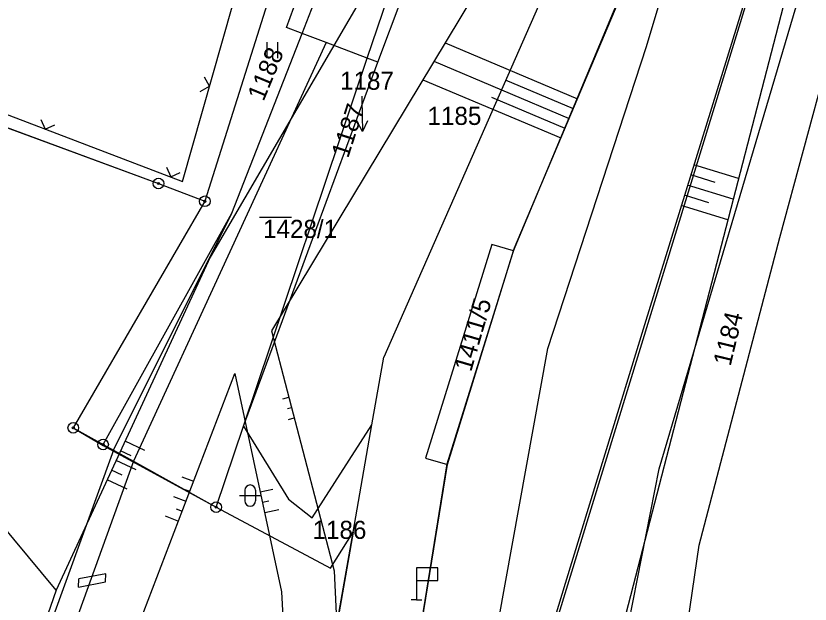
# Model space of a CAD drawing. Extents: x -469926 to -462499, y -1098642 to -1092733.
# Drawn here: x -466093.8 to -466019.2, y -1094043.4 to -1093988.2 of the extents above; entities that cross this region are included whole.
import ezdxf

# ---------------------------------------------------------------- set-up
doc = ezdxf.new("R2010")
doc.units = 0
for name, color, linetype in [('Vrstva 1', 7, 'Continuous'), ('Vrstva 10', 7, 'Continuous'), ('Vrstva 16', 7, 'Continuous'), ('Vrstva 17', 7, 'Continuous'), ('Vrstva 21', 7, 'Continuous'), ('Vrstva 24', 7, 'Continuous'), ('Vrstva 25', 7, 'Continuous'), ('Vrstva 4', 7, 'Continuous'), ('Vrstva 42', 7, 'Continuous'), ('Vrstva 48', 7, 'Continuous'), ('Vrstva 50', 7, 'Continuous'), ('Vrstva 9', 7, 'Continuous')]:
    doc.layers.add(name, color=color, linetype=linetype)

msp = doc.modelspace()

# ---------------------------------------------------------------- linework, layer by layer
at = {"layer": 'Vrstva 1'}
for p, q in [((-466039.61, -1093975.54), (-466059.25, -1094020.18)), ((-466067.27, -1093977.66), (-466076.05, -1094005.56)), ((-466068.4, -1093989.25), (-466064.23, -1093977.98)), ((-466066.93, -1093989.81), (-466062.5, -1093978.45)), ((-466060.8, -1093992.12), (-466056.45, -1093979.19)), ((-466059.8, -1093992.5), (-466055.05, -1093979.8)), ((-466033.4, -1094030.68), (-466018.32, -1093979.76)), ((-466066.93, -1093989.81), (-466068.4, -1093989.25)), ((-466073.51, -1094006.68), (-466066.93, -1093989.81)), ((-466064.66, -1093990.66), (-466066.93, -1093989.81)), ((-466060.8, -1093992.12), (-466064.66, -1093990.66)), ((-466072.43, -1094026.67), (-466060.8, -1093992.12)), ((-466072.43, -1094026.67), (-466059.8, -1093992.5)), ((-466059.8, -1093992.5), (-466060.8, -1093992.12)), ((-466022.08, -1094008.97), (-466017.63, -1093992.55)), ((-466104.47, -1093995.01), (-466080.4, -1094003.89)), ((-466080.4, -1094003.89), (-466076.05, -1094005.56)), ((-466076.05, -1094005.56), (-466088.4, -1094026.83)), ((-466085.6, -1094028.39), (-466073.51, -1094006.68)), ((-466029.66, -1094037.86), (-466022.08, -1094008.97)), ((-466049.1, -1094009.63), (-466055.35, -1094029.68)), ((-466047.08, -1094010.21), (-466049.1, -1094009.63)), ((-466053.28, -1094030.28), (-466047.08, -1094010.21)), ((-466060.37, -1094026.55), (-466059.25, -1094020.18)), ((-466088.4, -1094026.83), (-466085.6, -1094028.39)), ((-466074.99, -1094034.28), (-466072.43, -1094026.67)), ((-466072.43, -1094026.67), (-466068.19, -1094033.54)), ((-466065.98, -1094035.27), (-466060.37, -1094026.55)), ((-466062.14, -1094036.62), (-466060.37, -1094026.55)), ((-466085.6, -1094028.39), (-466084.63, -1094028.92)), ((-466084.63, -1094028.92), (-466082.75, -1094029.97)), ((-466055.35, -1094029.68), (-466053.28, -1094030.28)), ((-466082.75, -1094029.97), (-466074.99, -1094034.28)), ((-466039.33, -1094060.54), (-466033.4, -1094030.68)), ((-466068.19, -1094033.54), (-466065.98, -1094035.27)), ((-466074.99, -1094034.28), (-466064.25, -1094040.02)), ((-466065.11, -1094053.55), (-466062.14, -1094036.62)), ((-466064.25, -1094040.02), (-466062.14, -1094036.62)), ((-466031.92, -1094053.23), (-466029.66, -1094037.86))]:
    msp.add_line(p, q, dxfattribs=at)
at = {"layer": 'Vrstva 10'}
for points in [[(-466127.1, -1093967.49), (-466119.99, -1093968.87), (-466104.47, -1093995.01), (-466080.4, -1094003.89), (-466076.05, -1094005.56), (-466088.4, -1094026.83), (-466085.6, -1094028.49), (-466074.99, -1094034.28), (-466064.25, -1094040.02)], [(-466064.25, -1094040.02), (-466062.14, -1094036.62), (-466068.2, -1094071.18), (-466071.64, -1094080.44), (-466068.85, -1094084.47), (-466065.12, -1094085.18), (-466065.12, -1094085.18), (-466064.43, -1094086.14), (-466067.19, -1094088.3), (-466051.45, -1094111.26), (-466044.03, -1094096.63)]]:
    msp.add_lwpolyline(points, dxfattribs=at)
at = {"layer": 'Vrstva 16'}
for p, q in [((-466061.33, -1093995.7), (-466061.32, -1093996.01)), ((-466061.32, -1093996.01), (-466061.259, -1093999.009))]:
    msp.add_line(p, q, dxfattribs=at)
msp.add_lwpolyline([(-466060.779, -1093997.999), (-466061.259, -1093999.009), (-466061.779, -1093998.02)], dxfattribs=at)
at = {"layer": 'Vrstva 17'}
for points in [[(-466068.218, -1094091.689), (-466057.274, -1094054.905), (-466053.303, -1094030.211), (-466047, -1094009.93), (-466033.837, -1093978.776), (-466031.627, -1093971.885)], [(-466023.692, -1093981.205), (-466034.791, -1094017.157), (-466042.225, -1094041.449), (-466059.006, -1094096.818)]]:
    msp.add_lwpolyline(points, dxfattribs=at)
at = {"layer": 'Vrstva 21'}
msp.add_line((-466056.172, -1094042.965), (-466056.672, -1094042.965), dxfattribs=at)
msp.add_line((-466056.172, -1094042.965), (-466056.672, -1094042.965), dxfattribs=at)
msp.add_lwpolyline([(-466056.172, -1094041.165), (-466054.172, -1094041.165), (-466054.172, -1094039.965), (-466056.172, -1094039.965), (-466056.172, -1094042.965), (-466055.672, -1094042.965)], dxfattribs=at)
msp.add_lwpolyline([(-466056.172, -1094041.165), (-466054.172, -1094041.165), (-466054.172, -1094039.965), (-466056.172, -1094039.965), (-466056.172, -1094042.965), (-466055.672, -1094042.965)], dxfattribs=at)
at = {"layer": 'Vrstva 24'}
for centre, radius in [((-466080.4, -1094003.89), 0.5), ((-466080.4, -1094003.89), 0.1), ((-466076.05, -1094005.56), 0.5), ((-466076.05, -1094005.56), 0.1), ((-466088.4, -1094026.83), 0.5), ((-466088.4, -1094026.83), 0.1), ((-466085.6, -1094028.39), 0.5), ((-466085.6, -1094028.39), 0.1), ((-466074.99, -1094034.28), 0.5), ((-466074.99, -1094034.28), 0.1)]:
    msp.add_circle(centre, radius, dxfattribs=at)
at = {"layer": 'Vrstva 25'}
for p, q in [((-466070.24, -1093990.61), (-466070.24, -1093992.11)), ((-466069.24, -1093990.61), (-466069.24, -1093992.11)), ((-466070.91, -1094007.04), (-466067.91, -1094007.04)), ((-466072.3, -1094032.69), (-466072.3, -1094033.69)), ((-466071.3, -1094032.69), (-466071.3, -1094033.69)), ((-466072.8, -1094033.19), (-466070.8, -1094033.19))]:
    msp.add_line(p, q, dxfattribs=at)
for centre, start, end in [((-466071.801, -1094032.691), 0, 180), ((-466071.801, -1094033.691), 180, 0)]:
    msp.add_arc(centre, 0.5, start, end, dxfattribs=at)
at = {"layer": 'Vrstva 4'}
for p, q in [((-466034.6, -1093991.02), (-466024.92, -1093958.91)), ((-466047.08, -1094010.21), (-466033.6, -1093978.01)), ((-466050.37, -1094068.92), (-466022.89, -1093979.41)), ((-466064.66, -1093990.66), (-466082.75, -1094029.97)), ((-466043.87, -1094019.37), (-466034.6, -1093991.02)), ((-466084.63, -1094028.92), (-466073.51, -1094006.68)), ((-466050.17, -1094054.38), (-466043.87, -1094019.37)), ((-466084.63, -1094028.92), (-466093.38, -1094053)), ((-466082.75, -1094029.97), (-466091.89, -1094055.25)), ((-466057.27, -1094054.82), (-466053.28, -1094030.28))]:
    msp.add_line(p, q, dxfattribs=at)
at = {"layer": 'Vrstva 42'}
for p, q in [((-466020.713, -1093983.213), (-466036.84, -1094045.406)), ((-466085.388, -1094053.467), (-466073.226, -1094021.728)), ((-466073.226, -1094021.728), (-466068.856, -1094042.233)), ((-466068.739, -1094024.105), (-466068.174, -1094023.957)), ((-466068.293, -1094025.021), (-466067.921, -1094024.924)), ((-466068.207, -1094026.033), (-466067.668, -1094025.892)), ((-466069.674, -1094032.616), (-466070.852, -1094032.867)), ((-466070.059, -1094033.719), (-466070.643, -1094033.844)), ((-466069.115, -1094034.54), (-466070.434, -1094034.822)), ((-466090.007, -1094042.068), (-466092.578, -1094049.521)), ((-466068.856, -1094042.233), (-466068.249, -1094053.221))]:
    msp.add_line(p, q, dxfattribs=at)
for points in [[(-466039.534, -1093951.223), (-466047.3, -1093965.364), (-466059.285, -1093982.927), (-466075.539, -1094010.805), (-466090.007, -1094042.068)], [(-466030.163, -1093952.906), (-466037.274, -1093967.374), (-466048.278, -1093981.997), (-466069.803, -1094017.732), (-466063.911, -1094040.255), (-466063.387, -1094051.66)], [(-466090.007, -1094042.068), (-466109.597, -1094018.514), (-466124.515, -1093996.1), (-466142.073, -1093968.819)], [(-466104.564, -1093993.635), (-466078.14, -1094003.688), (-466070.651, -1093977.268)]]:
    msp.add_lwpolyline(points, dxfattribs=at)
at = {"layer": 'Vrstva 48'}
for p, q in [((-466053.509, -1093990.681), (-466041.085, -1093995.93)), ((-466054.551, -1093992.411), (-466041.863, -1093997.772)), ((-466055.593, -1093994.142), (-466042.641, -1093999.614)), ((-466047.861, -1093994.152), (-466041.474, -1093996.851)), ((-466049.138, -1093995.784), (-466042.252, -1093998.693)), ((-466025.955, -1094003.427), (-466030.152, -1094002.131)), ((-466028.143, -1094003.798), (-466030.447, -1094003.086)), ((-466026.457, -1094005.364), (-466030.742, -1094004.041)), ((-466028.733, -1094005.708), (-466031.037, -1094004.997)), ((-466026.959, -1094007.302), (-466031.332, -1094005.952)), ((-466081.68, -1094028.944), (-466083.536, -1094028.085)), ((-466082.978, -1094029.445), (-466083.956, -1094028.992)), ((-466082.505, -1094030.765), (-466084.376, -1094029.899)), ((-466083.818, -1094031.26), (-466084.796, -1094030.807)), ((-466083.33, -1094032.587), (-466085.216, -1094031.714)), ((-466078.214, -1094031.427), (-466077.105, -1094031.852)), ((-466078.012, -1094032.574), (-466077.462, -1094032.785)), ((-466079, -1094033.267), (-466077.82, -1094033.719)), ((-466078.728, -1094034.442), (-466078.178, -1094034.653)), ((-466079.788, -1094035.107), (-466078.536, -1094035.587))]:
    msp.add_line(p, q, dxfattribs=at)
at = {"layer": 'Vrstva 9'}
for p, q in [((-466075.611, -1093994.765), (-466076.094, -1093993.901)), ((-466075.611, -1093994.765), (-466076.094, -1093993.901)), ((-466076.475, -1093995.248), (-466075.611, -1093994.765)), ((-466076.475, -1093995.248), (-466075.611, -1093994.765)), ((-466091.429, -1093997.883), (-466091.024, -1093998.786)), ((-466091.429, -1093997.883), (-466091.024, -1093998.786)), ((-466091.024, -1093998.786), (-466090.121, -1093998.381)), ((-466091.024, -1093998.786), (-466090.121, -1093998.381)), ((-466079.659, -1094002.361), (-466079.254, -1094003.264)), ((-466079.659, -1094002.361), (-466079.254, -1094003.264)), ((-466079.254, -1094003.264), (-466078.351, -1094002.859)), ((-466079.254, -1094003.264), (-466078.351, -1094002.859)), ((-466087.91, -1094041.78), (-466087.884, -1094041.009)), ((-466085.356, -1094040.533), (-466087.884, -1094041.009)), ((-466085.382, -1094041.304), (-466085.356, -1094040.533)), ((-466087.91, -1094041.78), (-466085.382, -1094041.304))]:
    msp.add_line(p, q, dxfattribs=at)
msp.add_lwpolyline([(-466104.564, -1093993.635), (-466078.14, -1094003.688), (-466070.651, -1093977.268)], dxfattribs=at)

# ---------------------------------------------------------------- texts
at = {"layer": 'Vrstva 50'}
for s, rotation, p in [('1188', 67.491, (-466070.542, -1093996.248)), ('1187', 72.018, (-466062.605, -1094001.582)), ('1411/5', 73.8, (-466051.059, -1094021.641)), ('1184', 76.491, (-466026.709, -1094021.107))]:
    msp.add_text(s, height=1.7, rotation=rotation, dxfattribs=at).set_placement(p)
for s, p in [('1187', (-466063.361, -1093995.09)), ('1185', (-466055.153, -1093998.39)), ('1428/1', (-466070.59, -1094009)), ('1186', (-466065.943, -1094037.26))]:
    msp.add_text(s, height=1.7, dxfattribs=at).set_placement(p)

doc.saveas('drawing.dxf')
